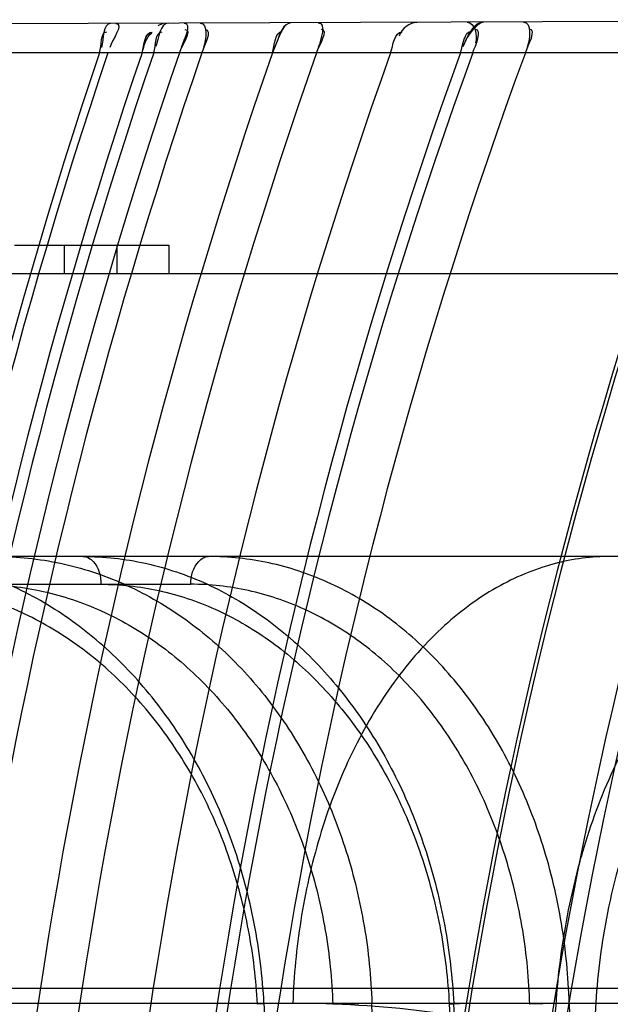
# Model space of a CAD drawing. Header units: millimetres. Extents: x 0 to 297, y 0 to 210.
# Tile 273 of 438: x 146.5009 to 146.5385, y 159.4255 to 159.4881. Entities that reach past the tile are written whole.
import ezdxf

# ---------------------------------------------------------------- set-up
doc = ezdxf.new("R2010")
doc.units = ezdxf.units.MM
doc.header["$LTSCALE"] = 16.335
doc.layers.add('INTFCLR_144815', color=7, linetype='CONTINUOUS')
doc.layers.add('INTFCLR_72935', color=7, linetype='CONTINUOUS')

msp = doc.modelspace()

# ---------------------------------------------------------------- linework, layer by layer
at = {"layer": 'INTFCLR_144815', "color": 6, "linetype": 'Continuous'}
for p, q in [((146.5005701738, 159.4737782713), (146.5104149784, 159.4737782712)), ((146.5037563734, 159.4719782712), (146.5037563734, 159.4737782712)), ((146.5071006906, 159.4737782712), (146.5071006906, 159.4719782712)), ((146.5104149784, 159.4737782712), (146.5104149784, 159.4719782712)), ((146.5167749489, 159.4255400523), (146.5160496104, 159.4254855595)), ((146.5208384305, 159.4254855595), (146.5233343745, 159.4255483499)), ((146.5282579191, 159.4254855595), (146.5289002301, 159.4255439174)), ((146.5282579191, 159.4254855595), (146.5289002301, 159.4255439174)), ((146.5358974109, 159.4255483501), (146.5333851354, 159.4254855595))]:
    msp.add_line(p, q, dxfattribs=at)
at = {"layer": 'INTFCLR_144815', "color": 9, "linetype": 'Continuous'}
for p, q in [((146.4163686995, 159.4719782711), (146.6635935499, 159.4719782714)), ((146.6285121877, 159.4539782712), (146.3965295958, 159.4539782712)), ((146.4774063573, 159.4522096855), (146.5117961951, 159.4522096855)), ((146.683059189, 159.4264903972), (146.3429684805, 159.4264903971)), ((146.3665707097, 159.4255483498), (146.643192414, 159.4255483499)), ((146.5164618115, 159.4255483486), (146.5196208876, 159.3652872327)), ((146.5252624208, 159.3652872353), (146.5233343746, 159.4255483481)), ((146.5316415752, 159.3652872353), (146.5285392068, 159.4255483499)), ((146.5358974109, 159.4255483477), (146.5376817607, 159.3652872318)), ((146.5282579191, 159.4254855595), (146.5314273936, 159.3639782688))]:
    msp.add_line(p, q, dxfattribs=at)
msp.add_arc((146.5183246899, 159.3573237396), 0.0682243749, 75.9035747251, 90.019905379, dxfattribs=at)
at = {"layer": 'INTFCLR_144815', "color": 6, "linetype": 'Continuous'}
for points, knots in [([(146.5164618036, 159.4255483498), (146.5164177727, 159.4263977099), (146.5162709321, 159.4280978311), (146.5158741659, 159.4306268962), (146.5153006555, 159.4331192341), (146.5145577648, 159.4355380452), (146.5136566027, 159.4378570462), (146.5126074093, 159.4400614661), (146.5114139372, 159.4421476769), (146.51008186, 159.444105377), (146.5086254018, 159.4459143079), (146.5070577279, 159.4475613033), (146.5053896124, 159.4490379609), (146.5036270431, 159.4503393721), (146.501785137, 159.4514537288), (146.4998828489, 159.4523711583), (146.497941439, 159.4530854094), (146.4959687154, 159.4535975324), (146.4939652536, 159.453908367), (146.492615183, 159.4539782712), (146.4919376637, 159.4539782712)], [0, 0, 0, 0, 0.0617777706, 0.1238354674, 0.1858056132, 0.2473860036, 0.307469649, 0.3663620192, 0.4245566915, 0.4818793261, 0.5381808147, 0.5930602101, 0.6468476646, 0.6997983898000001, 0.7519894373, 0.8029899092, 0.8529702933, 0.9020099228, 0.9507870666, 1, 1, 1, 1]), ([(146.4993905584, 159.4539782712), (146.5000777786, 159.4539782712), (146.5014608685, 159.4539054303), (146.503523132, 159.4535763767), (146.505562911, 159.4530262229), (146.5075492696, 159.4522620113), (146.5094605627, 159.451295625), (146.5112854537, 159.450138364), (146.5130222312, 159.4487934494), (146.5146595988, 159.4472688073), (146.5161799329, 159.4455816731), (146.5175712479, 159.4437494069), (146.5188283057, 159.4417832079), (146.5199467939, 159.4396909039), (146.520916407, 159.4374916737), (146.5217288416, 159.4352085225), (146.5223790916, 159.4328662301), (146.5228684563, 159.43047351), (146.5231976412, 159.4280307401), (146.5233072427, 159.4263810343), (146.5233343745, 159.4255483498)], [0, 0, 0, 0, 0.0502617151, 0.1010757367, 0.1524668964, 0.2044921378, 0.2564607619, 0.3088525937, 0.362297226, 0.4168894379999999, 0.4722657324, 0.5281953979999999, 0.584964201, 0.6427688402, 0.7015443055, 0.7605864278, 0.8198563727, 0.8791881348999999, 0.9390670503, 1, 1, 1, 1]), ([(146.5049492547, 159.4539782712), (146.5056113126, 159.4539782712), (146.506945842, 159.4539050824), (146.5089373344, 159.4535754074), (146.510911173, 159.4530244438), (146.5128373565, 159.4522593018), (146.5146950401, 159.4512921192), (146.5164734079, 159.4501340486), (146.5181686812, 159.4487897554), (146.5197714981, 159.4472665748), (146.5212648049, 159.4455818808), (146.5226387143, 159.443750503), (146.52388643, 159.4417847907), (146.5250034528, 159.4396924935), (146.5259791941, 159.4374933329), (146.5268055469, 159.4352102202), (146.5274772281, 159.4328679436), (146.5279948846, 159.4304751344), (146.5283591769, 159.4280322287), (146.5284968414, 159.4263816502), (146.5285392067, 159.4255483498)], [0, 0, 0, 0, 0.0489164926, 0.0985191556, 0.1488645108, 0.2000361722, 0.2513761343, 0.3033546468, 0.3566006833, 0.411010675, 0.4665166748, 0.5227417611, 0.5799892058, 0.6383739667, 0.6978240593, 0.7575983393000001, 0.817629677, 0.8777249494, 0.9383516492, 1, 1, 1, 1]), ([(146.5358974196, 159.4255483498), (146.5358717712, 159.426397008), (146.5357641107, 159.4280953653), (146.5354328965, 159.4306239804), (146.5349317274, 159.4331159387), (146.5342669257, 159.4355345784), (146.533448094, 159.4378534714), (146.5324849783, 159.4400577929), (146.5313812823, 159.4421440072), (146.5301422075, 159.4441018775), (146.5287808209, 159.4459111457), (146.5273093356, 159.4475584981), (146.5257381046, 159.449035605), (146.5240727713, 159.4503375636), (146.5223274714, 159.4514525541), (146.5205200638, 159.4523705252), (146.5186709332, 159.4530851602), (146.5167877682, 159.4535975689), (146.5148711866, 159.4539085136), (146.5135780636, 159.4539782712), (146.5129287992, 159.4539782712)], [0, 0, 0, 0, 0.0631929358, 0.126549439, 0.1896701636, 0.2522269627, 0.313085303, 0.3725485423, 0.4311067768, 0.4885793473, 0.5448197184, 0.5994393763, 0.6527806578, 0.7051146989, 0.7565442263, 0.8066835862, 0.8557420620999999, 0.9038361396, 0.9516764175, 1, 1, 1, 1])]:
    msp.add_open_spline(points, degree=3, knots=knots, dxfattribs=at)
at = {"layer": 'INTFCLR_144815', "color": 9, "linetype": 'Continuous'}
for points, knots in [([(146.5049492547, 159.4539782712), (146.5051910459, 159.4539782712), (146.5059113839, 159.4535362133), (146.5060762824, 159.4527173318), (146.5060818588, 159.4522096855)], [0, 0, 0, 0, 0.3226170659, 1, 1, 1, 1]), ([(146.5117961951, 159.4522096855), (146.5117991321, 159.4524770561), (146.5118743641, 159.4531817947), (146.5124612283, 159.4539782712), (146.5129287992, 159.4539782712)], [0, 0, 0, 0, 0.363812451, 1, 1, 1, 1]), ([(146.5385121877, 159.4539782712), (146.5379214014, 159.4539782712), (146.5367142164, 159.4538993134), (146.5342330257, 159.4534072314), (146.5310657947, 159.4520752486), (146.5275283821, 159.4494075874), (146.5243783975, 159.4457253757), (146.5217939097, 159.4412246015), (146.5198888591, 159.4361781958), (146.5187037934, 159.4308938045), (146.5183633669, 159.4273126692), (146.5183009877, 159.4255483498)], [0, 0, 0, 0, 0.0463852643, 0.0946633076, 0.1981219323, 0.3128794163, 0.4394758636, 0.5759932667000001, 0.7183599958, 0.8613888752, 1, 1, 1, 1]), ([(146.5560593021, 159.4522511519), (146.5547784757, 159.4525057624), (146.5527639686, 159.4525709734), (146.5505037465, 159.4520671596), (146.5492317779, 159.4516221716), (146.5472873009, 159.4507680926), (146.5454733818, 159.4495170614), (146.5438525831, 159.4480012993), (146.5427525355, 159.4468458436), (146.5414589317, 159.4452372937), (146.540306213, 159.4434681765), (146.5394510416, 159.4419420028), (146.5382000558, 159.4394622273), (146.5371956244, 159.4368075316), (146.5364179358, 159.4340469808), (146.5359439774, 159.4321063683), (146.535277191, 159.4286066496), (146.5350001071, 159.4255461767), (146.5349410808, 159.4234938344)], [0, 0, 0, 0, 0.09771588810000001, 0.1472704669, 0.1727131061, 0.1984371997, 0.3060937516, 0.3349763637, 0.3645291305, 0.4253885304, 0.4891348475, 0.5222846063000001, 0.5562566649, 0.6969275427, 0.733562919, 0.7708730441, 0.8463655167, 1, 1, 1, 1]), ([(146.5160496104, 159.4254855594), (146.5160081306, 159.4262762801), (146.5158715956, 159.4278532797), (146.5155060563, 159.4301938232), (146.514982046, 159.4324915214), (146.5143043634, 159.4347293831), (146.5134774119, 159.4368907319), (146.5125069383, 159.4389600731), (146.5114000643, 159.440923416), (146.5101639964, 159.442766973), (146.508807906, 159.4444780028), (146.5073407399, 159.4460434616), (146.5057737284, 159.4474527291), (146.5041171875, 159.4486954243), (146.5023826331, 159.4497631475), (146.5005819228, 159.4506475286), (146.498728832, 159.451341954), (146.4968377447, 159.4518419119), (146.4949225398, 159.4521427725), (146.4936364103, 159.4522096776), (146.492995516, 159.4522096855)], [0, 0, 0, 0, 0.0611914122, 0.1222153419, 0.1829330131, 0.2431697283, 0.3027654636, 0.361615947, 0.4196421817, 0.4767773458, 0.5329717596, 0.5881802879, 0.6423889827, 0.695635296, 0.7479993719, 0.7995680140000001, 0.8504307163, 0.9006839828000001, 0.9504712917, 1, 1, 1, 1]), ([(146.4983327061, 159.4522096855), (146.4989737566, 159.4522096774), (146.5002589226, 159.4521427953), (146.5021703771, 159.4518413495), (146.5040528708, 159.4513405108), (146.50589225, 159.4506452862), (146.5076746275, 159.449760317), (146.5093870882, 159.4486920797), (146.5110181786, 159.4474486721), (146.5125563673, 159.4460385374), (146.5139912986, 159.4444722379), (146.5153119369, 159.442760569), (146.5165097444, 159.4409165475), (146.5175759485, 159.4389526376), (146.5185036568, 159.4368824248), (146.5192857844, 159.4347202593), (146.519916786, 159.4324825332), (146.5203927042, 159.4301864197), (146.5207094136, 159.427848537), (146.5208132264, 159.4262747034), (146.5208384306, 159.4254855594)], [0, 0, 0, 0, 0.04987264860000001, 0.0999051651, 0.1502864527, 0.2011534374, 0.2526306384, 0.3048543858, 0.3579391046, 0.4119677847, 0.4669861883, 0.5229973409, 0.5799694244, 0.637875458, 0.6966772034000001, 0.7562949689, 0.8165953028, 0.8774051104, 0.9385746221, 1, 1, 1, 1]), ([(146.5060818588, 159.4522096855), (146.5066984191, 159.4522096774), (146.5079364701, 159.4521425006), (146.5097794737, 159.4518406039), (146.511598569, 159.4513392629), (146.5133800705, 159.4506435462), (146.5151105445, 159.4497581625), (146.5167774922, 159.4486896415), (146.5183698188, 159.4474460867), (146.5198763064, 159.4460359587), (146.5212868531, 159.4444697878), (146.5225906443, 159.4427583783), (146.5237792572, 159.4409146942), (146.5248440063, 159.4389511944), (146.525778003, 159.4368814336), (146.5265741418, 159.4347197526), (146.5272267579, 159.432482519), (146.5277316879, 159.4301868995), (146.5280846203, 159.4278494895), (146.5282172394, 159.4262751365), (146.5282579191, 159.4254855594)], [0, 0, 0, 0, 0.0484674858, 0.0972409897, 0.1465391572, 0.1965208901, 0.2473248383, 0.299092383, 0.3519348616, 0.405925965, 0.4610962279, 0.5174293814, 0.5748699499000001, 0.6333655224, 0.6928507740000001, 0.7532178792, 0.8143042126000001, 0.8759073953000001, 0.9378494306, 1, 1, 1, 1]), ([(146.5333851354, 159.4254855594), (146.5333617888, 159.4262755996), (146.533263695, 159.4278509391), (146.5329615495, 159.4301911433), (146.5325063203, 159.4324885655), (146.5319022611, 159.434726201), (146.5311532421, 159.4368874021), (146.5302644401, 159.4389566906), (146.5292423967, 159.4409200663), (146.5280937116, 159.4427637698), (146.5268269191, 159.4444750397), (146.5254502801, 159.4460408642), (146.5239743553, 159.4474505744), (146.522408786, 159.4486937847), (146.5207644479, 159.4497620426), (146.5190525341, 159.4506469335), (146.5172861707, 159.451341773), (146.5154791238, 159.451841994), (146.5136447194, 159.4521429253), (146.5124112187, 159.4522096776), (146.5117961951, 159.4522096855)], [0, 0, 0, 0, 0.06257519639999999, 0.1248556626, 0.1866808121, 0.2478568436, 0.3082074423, 0.3676164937, 0.4259976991, 0.4832810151, 0.5394189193, 0.594373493, 0.6481451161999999, 0.7007911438, 0.7524180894, 0.8031453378, 0.8531013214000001, 0.9024260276, 0.9513082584, 1, 1, 1, 1]), ([(146.5571070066, 159.4505170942), (146.5559049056, 159.4507559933), (146.5540147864, 159.4508172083), (146.5518951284, 159.4503422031), (146.5507038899, 159.4499227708), (146.5488838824, 159.4491186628), (146.5471884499, 159.4479401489), (146.5456762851, 159.4465133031), (146.5446507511, 159.4454251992), (146.543446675, 159.4439101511), (146.5423755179, 159.4422447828), (146.5415826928, 159.4408078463), (146.540424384, 159.438471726), (146.53950019, 159.4359715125), (146.5387903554, 159.4333727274), (146.5383595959, 159.4315446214), (146.5377602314, 159.4282462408), (146.5375259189, 159.4253636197), (146.5374879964, 159.423431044)], [0, 0, 0, 0, 0.0976914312, 0.1471743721, 0.1725712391, 0.1982435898, 0.3056783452, 0.3345042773, 0.3640047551, 0.4247766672, 0.4884590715, 0.5215903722, 0.5555516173, 0.6962629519, 0.7329371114, 0.7702971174, 0.8459277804, 1, 1, 1, 1])]:
    msp.add_open_spline(points, degree=3, knots=knots, dxfattribs=at)
at = {"layer": 'INTFCLR_72935', "color": 9, "linetype": 'Continuous'}
for p, q in [((146.5757341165, 159.4881267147), (146.4876940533, 159.4878193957)), ((146.576481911, 159.486023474), (146.4870437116, 159.486023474))]:
    msp.add_line(p, q, dxfattribs=at)
at = {"layer": 'INTFCLR_72935', "color": 7, "linetype": 'Continuous'}
for p, q in [((146.509722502, 159.487751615), (146.5100472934, 159.4878974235)), ((146.5172967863, 159.4867532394), (146.5170023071, 159.486023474))]:
    msp.add_line(p, q, dxfattribs=at)
msp.add_lwpolyline([(146.5304671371, 159.4879687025), (146.5304319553, 159.4879667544), (146.5303955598, 159.4879611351), (146.5303579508, 159.4879518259), (146.5303191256, 159.4879388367), (146.5302790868, 159.487922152), (146.5302378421, 159.4879016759), (146.5301953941, 159.4878773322), (146.5301517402, 159.4878491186), (146.5301068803, 159.4878170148)], dxfattribs=at)
at = {"layer": 'INTFCLR_72935', "color": 6, "linetype": 'Continuous'}
for centre, radius, start, end in [((146.8326856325, 159.3759776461), 0.3447271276, 161.3838828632, 180.6572222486), ((146.8325599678, 159.375977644), 0.3440999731, 161.3487026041, 180.6584197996), ((146.8330626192, 159.3759776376), 0.3425236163, 161.259675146, 180.6614490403), ((146.8328112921, 159.3759776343), 0.3415798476, 161.2059583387, 180.6632761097), ((146.8324343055, 159.3759776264), 0.3396774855, 161.0967205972, 180.6669896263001), ((146.8321829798, 159.37597762), 0.3380805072, 161.0040135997, 180.6701393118), ((146.8329369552, 159.3759776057), 0.3345516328, 160.7958298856, 180.6772058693), ((146.8323086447, 159.3759775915), 0.3313077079, 160.6003044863, 180.6838344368), ((146.8331882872, 159.3759775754), 0.3276986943, 160.3779389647, 180.6913632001), ((146.8330625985, 159.3759775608), 0.3233895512, 160.1055143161, 180.7005734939), ((146.8320572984, 159.3759775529), 0.3217117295, 159.9973390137, 180.7042259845), ((146.832182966, 159.3759775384), 0.3186797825, 159.7987755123, 180.7109237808), ((146.8333139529, 159.3759774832), 0.3079909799, 159.0653634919, 180.7355873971), ((146.8331882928, 159.3759774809), 0.3076439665, 159.0406371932, 180.7364167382), ((146.8320573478, 159.3759774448), 0.3012587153, 158.5747232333, 180.7520192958), ((146.8319270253, 159.3759782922), 0.3001726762, 158.4935318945, 180.7549019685)]:
    msp.add_arc(centre, radius, start, end, dxfattribs=at)
for points in [[(146.5067087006, 159.4878857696), (146.5061630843, 159.487883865), (146.5062854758, 159.486878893), (146.5061112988, 159.4863618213)], [(146.50704063, 159.4878869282), (146.5075689, 159.4878887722), (146.5068095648, 159.4868539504), (146.5066406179, 159.4863534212)], [(146.5103787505, 159.4878985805), (146.5098205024, 159.4878966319), (146.5097664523, 159.4869514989), (146.5095866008, 159.4864230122)], [(146.5113869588, 159.4879020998), (146.5119052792, 159.4879039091), (146.5113544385, 159.4868504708), (146.5111865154, 159.4863601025)], [(146.5124022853, 159.487905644), (146.5129252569, 159.4879074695), (146.5127852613, 159.4868457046), (146.5126150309, 159.4863512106)], [(146.5181910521, 159.4879258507), (146.5176982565, 159.4879241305), (146.5174572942, 159.4872151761), (146.5172951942, 159.4867498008)], [(146.5199152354, 159.4879318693), (146.520438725, 159.4879336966), (146.5200949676, 159.4868551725), (146.5199210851, 159.4863614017)], [(146.5262068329, 159.4879538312), (146.5257274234, 159.4879521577), (146.5252229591, 159.4875348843), (146.5250619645, 159.4870833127)], [(146.5304671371, 159.4879687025), (146.5299086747, 159.4879667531), (146.529491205, 159.4872907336), (146.5293011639, 159.486765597)], [(146.5293995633, 159.487964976), (146.5298674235, 159.4879666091), (146.5300862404, 159.4871035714), (146.5299262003, 159.4866639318)], [(146.5329827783, 159.4879774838), (146.533526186, 159.4879793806), (146.5334067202, 159.486874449), (146.5332190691, 159.486364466)], [(146.5331065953, 159.486023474), (146.533282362, 159.4865011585), (146.5338641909, 159.4875318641), (146.5333551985, 159.4875300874)], [(146.5059950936, 159.486023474), (146.5061447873, 159.4864678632), (146.5059982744, 159.4873470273), (146.5064671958, 159.4873486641)], [(146.5086980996, 159.486023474), (146.5088557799, 159.4864882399), (146.5088616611, 159.4873407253), (146.5093524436, 159.4873424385)], [(146.5094435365, 159.486023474), (146.5095980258, 159.4864774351), (146.5095057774, 159.4873544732), (146.509985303, 159.487356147)], [(146.5110767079, 159.486023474), (146.5112400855, 159.4865005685), (146.5119580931, 159.4874903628), (146.5114538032, 159.4874886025)], [(146.5125138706, 159.486023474), (146.5126732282, 159.486486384), (146.513227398, 159.4874767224), (146.5127378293, 159.4874750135)], [(146.519811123, 159.486023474), (146.5199788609, 159.4864997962), (146.5206282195, 159.4875077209), (146.5201232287, 159.4875059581)], [(146.5245196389, 159.486023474), (146.5246897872, 159.4865007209), (146.5247580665, 159.487346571), (146.525264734, 159.4873483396)], [(146.5297523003, 159.486023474), (146.5299217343, 159.4864889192), (146.5304140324, 159.4875018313), (146.5299187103, 159.4875001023)]]:
    msp.add_open_spline(points, degree=3, dxfattribs=at)
at = {"layer": 'INTFCLR_72935', "color": 7, "linetype": 'Continuous'}
for points in [[(146.5181910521, 159.4879258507), (146.5176994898, 159.4879241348), (146.5175067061, 159.4871977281), (146.5172967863, 159.4867532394)], [(146.5301068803, 159.4878170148), (146.5296435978, 159.487475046), (146.5293208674, 159.4869379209), (146.5291228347, 159.4863972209)], [(146.5086980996, 159.486023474), (146.5088517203, 159.4864714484), (146.5089494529, 159.4870078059), (146.5093223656, 159.4872997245)], [(146.5086981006, 159.4860234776), (146.5088549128, 159.486485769), (146.5088596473, 159.4873367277), (146.5093478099, 159.4873359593)], [(146.5170023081, 159.4860234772), (146.5171651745, 159.4864910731), (146.5171316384, 159.4873733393), (146.517626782, 159.4873712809)], [(146.528972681, 159.4860234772), (146.5291471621, 159.4865057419), (146.5291780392, 159.4873851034), (146.5296908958, 159.487384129)]]:
    msp.add_open_spline(points, degree=3, dxfattribs=at)

doc.saveas('drawing.dxf')
